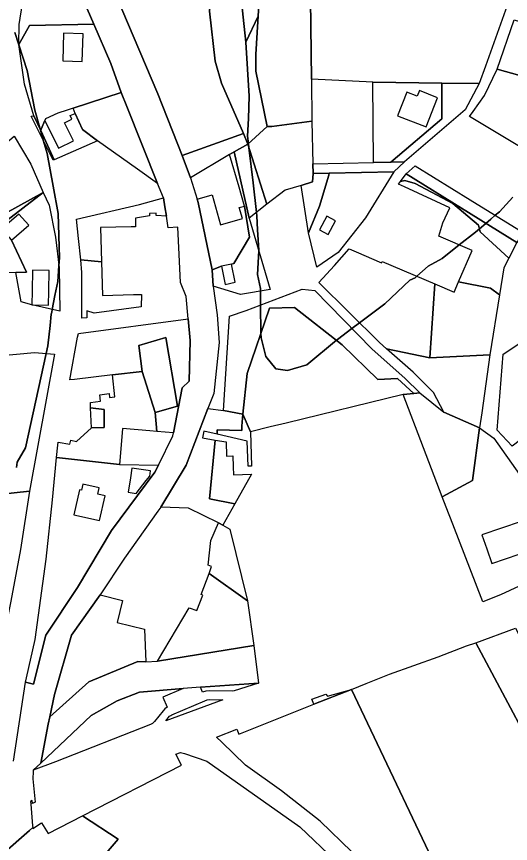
# Model space of a CAD drawing. Extents: x -477304 to -465429, y -1159113 to -1149210.
# Drawn here: x -473163.1 to -472983.7, y -1153886.3 to -1153586.2 of the extents above; entities that cross this region are included whole.
import ezdxf

# ---------------------------------------------------------------- set-up
doc = ezdxf.new("R2010")
doc.units = 0
for name, color, linetype in [('BPEJ_s', 7, 'Continuous'), ('orna_s', 7, 'Continuous'), ('trav_porost_s', 7, 'Continuous'), ('voda_s', 7, 'Continuous'), ('zahrada_s', 7, 'Continuous')]:
    doc.layers.add(name, color=color, linetype=linetype)

msp = doc.modelspace()

# ---------------------------------------------------------------- linework, layer by layer
at = {"layer": 'BPEJ_s'}
for points in [[(-473075.39, -1153586.06), (-473079.79, -1153595.49), (-473081.74, -1153577.21)], [(-473081.74, -1153577.21), (-473079.79, -1153595.49), (-473078.55, -1153615.09)], [(-472982.8, -1153651.69), (-472987.69, -1153657.01), (-472989.21, -1153658.3), (-472990.83, -1153659.68), (-472992.64, -1153661.24), (-472994.99, -1153663.24), (-472996.41, -1153664.45), (-473002.3, -1153669.1), (-473008.54, -1153674.03), (-473013.65, -1153676.8), (-473017.67, -1153680.45), (-473018.33, -1153681.05), (-473020.24, -1153681.9), (-473029.39, -1153690.41), (-473038.52, -1153697.33), (-473041.27, -1153699.41), (-473046.51, -1153703.39), (-473046.88, -1153703.69), (-473057.69, -1153712.54), (-473064.71, -1153714.67), (-473068.97, -1153714.03), (-473072.59, -1153709.56), (-473074.29, -1153702.75), (-473074.31, -1153701.12), (-473074.43, -1153690.91), (-473074.49, -1153685.86), (-473074.5, -1153684.88), (-473075.57, -1153679.77), (-473075.14, -1153671.26), (-473075.15, -1153671), (-473075.52, -1153663.59), (-473075.78, -1153658.5), (-473075.92, -1153657.26), (-473077.18, -1153646.57), (-473078.7, -1153633.7), (-473078.86, -1153632.29), (-473079.18, -1153629.56), (-473078.9, -1153623.22), (-473078.55, -1153615.09), (-473079.79, -1153595.49), (-473075.39, -1153586.06)], [(-473163.7, -1153592.01), (-473162.25, -1153596.42), (-473159.19, -1153605.73), (-473156.42, -1153620.2), (-473154.38, -1153627.38), (-473153.25, -1153631.36), (-473151.95, -1153635.94), (-473149.75, -1153647.78), (-473147.91, -1153657.64), (-473147.49, -1153673.82), (-473147.7, -1153676.69), (-473148.12, -1153682.33), (-473149.12, -1153687.38), (-473150.13, -1153692.51), (-473150.32, -1153693.49), (-473150.46, -1153694.24), (-473150.92, -1153698.37), (-473151.74, -1153705.73), (-473152.34, -1153708.47), (-473159.83, -1153742.76), (-473162.81, -1153747.86), (-473163.11, -1153749.88)], [(-473163.11, -1153749.88), (-473162.81, -1153747.86), (-473159.83, -1153742.76), (-473152.34, -1153708.47), (-473151.74, -1153705.73), (-473150.92, -1153698.37), (-473150.46, -1153694.24), (-473150.32, -1153693.49), (-473150.13, -1153692.51), (-473149.12, -1153687.38), (-473148.12, -1153682.33), (-473147.7, -1153676.69), (-473147.49, -1153673.82), (-473147.91, -1153657.64), (-473149.75, -1153647.78), (-473151.95, -1153635.94), (-473153.25, -1153631.36), (-473154.38, -1153627.38), (-473156.42, -1153620.2), (-473159.19, -1153605.73), (-473162.25, -1153596.42), (-473163.7, -1153592.01)], [(-473078.55, -1153615.09), (-473078.9, -1153623.22), (-473079.18, -1153629.56), (-473078.86, -1153632.29), (-473078.7, -1153633.7), (-473077.18, -1153646.57), (-473075.92, -1153657.26), (-473075.78, -1153658.5), (-473075.52, -1153663.59), (-473075.15, -1153671), (-473075.14, -1153671.26), (-473075.57, -1153679.77), (-473074.5, -1153684.88), (-473074.49, -1153685.86), (-473074.43, -1153690.91), (-473074.31, -1153701.12), (-473074.29, -1153702.75), (-473072.59, -1153709.56), (-473068.97, -1153714.03), (-473064.71, -1153714.67), (-473057.69, -1153712.54), (-473046.88, -1153703.69), (-473046.51, -1153703.39), (-473041.27, -1153699.41), (-473038.52, -1153697.33), (-473029.39, -1153690.41), (-473020.24, -1153681.9), (-473018.33, -1153681.05), (-473017.67, -1153680.45), (-473013.65, -1153676.8), (-473008.54, -1153674.03), (-473002.3, -1153669.1), (-472996.41, -1153664.45), (-472994.99, -1153663.24), (-472992.64, -1153661.24), (-472990.83, -1153659.68), (-472989.21, -1153658.3), (-472987.69, -1153657.01), (-472982.8, -1153651.69)]]:
    msp.add_lwpolyline(points, dxfattribs=at)
at = {"layer": 'orna_s'}
for points in [[(-473080.67, -1153628.64), (-473102.99, -1153636.57), (-473111.76, -1153614.21), (-473124.87, -1153583.55), (-473131.85, -1153561.74), (-473134.89, -1153535.91), (-473135, -1153531.49), (-473132.87, -1153531.51), (-473118.96, -1153553.25), (-473115.37, -1153565.92), (-473098.01, -1153562.87), (-473092.15, -1153575.01), (-473093.02, -1153584.2), (-473090.95, -1153602.36), (-473088.63, -1153610.38)], [(-473055.99, -1153608.97), (-473056.38, -1153579.93), (-472984.27, -1153580.52), (-472992.74, -1153604.15), (-472995.01, -1153610.48), (-473008.65, -1153610.39), (-473033.69, -1153610.02)], [(-472982.37, -1153587.34), (-472920.33, -1153606.46), (-472941.47, -1153626.49), (-472945.83, -1153618.77), (-472949.01, -1153616.35), (-472988.59, -1153605.31)], [(-473099.93, -1153644.69), (-473102.99, -1153636.57), (-473080.67, -1153628.64), (-473079.08, -1153632.49), (-473084.05, -1153635.33), (-473085.69, -1153636.31)], [(-473031.85, -1153717.91), (-473024.78, -1153717.51), (-473018.81, -1153723.02), (-473022.68, -1153723.41), (-473065.22, -1153733.73), (-473070.92, -1153735.11), (-473078.09, -1153736.91), (-473080.94, -1153730.52), (-473079.29, -1153715.79), (-473071.22, -1153692.02), (-473062.13, -1153691.75), (-473044.84, -1153705.29)], [(-473079.02, -1153749.42), (-473079.31, -1153740.34), (-473090.23, -1153737.8), (-473090.23, -1153736.16), (-473081.28, -1153736.37), (-473081.25, -1153734.87), (-473080.94, -1153730.52), (-473078.09, -1153736.91), (-473077.81, -1153749.38)], [(-473094.33, -1153831.06), (-473095.52, -1153831.35), (-473096.27, -1153829.61), (-473075.25, -1153828.18), (-473084.07, -1153830.87), (-473084.81, -1153830.97), (-473093.12, -1153830.9)], [(-473114.47, -1153843.18), (-473148.95, -1153856.66), (-473157.02, -1153859.65), (-473154.32, -1153857.11), (-473136.01, -1153839.87), (-473126.56, -1153834.59), (-473118.48, -1153831.42), (-473102.61, -1153830.04), (-473109.95, -1153833.18), (-473108.37, -1153836.86), (-473109.24, -1153837.39), (-473109.88, -1153838.17), (-473113.04, -1153842.07), (-473113.69, -1153842.7)], [(-473093.91, -1153834.21), (-473093.06, -1153834.08), (-473088.17, -1153834.14), (-473108.85, -1153841.8), (-473107.55, -1153840.07), (-473107.1, -1153839.8), (-473106.66, -1153839.58), (-473094.72, -1153834.48)]]:
    msp.add_lwpolyline(points, close=True, dxfattribs=at)
at = {"layer": 'trav_porost_s'}
for points in [[(-473159.1, -1153531.78), (-473148.02, -1153531.38), (-473146.16, -1153547.23), (-473144.11, -1153557.17), (-473150.48, -1153557.29), (-473150.33, -1153565.01), (-473142.52, -1153564.86), (-473139.86, -1153577.7), (-473134.99, -1153588.97), (-473158.42, -1153589.39), (-473162.27, -1153596.29), (-473162.12, -1153589.11), (-473159.33, -1153571.45), (-473158.8, -1153568.1), (-473159.02, -1153541.24)], [(-473162.27, -1153596.29), (-473158.42, -1153589.39), (-473134.99, -1153588.97), (-473128.81, -1153603.29), (-473125.14, -1153613.72), (-473142.55, -1153619.47), (-473144.65, -1153620.16), (-473148.09, -1153621.3), (-473152.61, -1153623.37), (-473152.83, -1153623.92), (-473154.13, -1153627.09), (-473154.31, -1153627.53), (-473156.86, -1153622.28), (-473160.21, -1153610.76)], [(-473139.23, -1153602.5), (-473138.93, -1153592.42), (-473145.98, -1153592.17), (-473146.3, -1153602.3)], [(-472945.83, -1153618.77), (-472964.93, -1153639.58), (-472965.06, -1153642.56), (-472966.34, -1153641.79), (-472984.65, -1153630.8), (-472998.61, -1153622.41), (-472997.22, -1153620.67), (-472993.16, -1153614.87), (-472988.59, -1153605.31), (-472949.01, -1153616.35)], [(-473008.59, -1153623.32), (-473027.09, -1153639.06), (-473033.4, -1153639.18), (-473033.69, -1153610.02), (-473008.65, -1153610.39)], [(-473027.09, -1153639.06), (-473008.59, -1153623.32), (-473008.65, -1153610.39), (-472995.01, -1153610.48), (-473000.11, -1153620.09), (-473022.18, -1153638.97)], [(-473141.74, -1153621.33), (-473142.55, -1153619.47), (-473125.14, -1153613.72), (-473123, -1153618.86), (-473111.84, -1153646.78), (-473119.18, -1153641.61), (-473133.73, -1153631.34), (-473139.19, -1153627.16)], [(-473021.29, -1153613.61), (-473024.67, -1153622.18), (-473014.37, -1153626.23), (-473010.21, -1153615.65), (-473016.75, -1153613.08), (-473017.53, -1153615.08)], [(-473055.81, -1153624.22), (-473055.52, -1153639.6), (-473055.41, -1153643.11), (-473055.56, -1153646.15), (-473059.75, -1153647.52), (-473065.56, -1153649.26), (-473072.14, -1153654.33), (-473079.08, -1153632.49), (-473072.07, -1153626.15), (-473070.34, -1153626.11)], [(-473194.98, -1153672.94), (-473201.58, -1153662.13), (-473198.17, -1153659.18), (-473183.38, -1153646.08), (-473179.19, -1153642.37), (-473163.91, -1153629.58), (-473157.94, -1153639.74), (-473153.44, -1153650.01)], [(-473072.14, -1153654.33), (-473078.6, -1153659.33), (-473084.05, -1153635.33), (-473079.08, -1153632.49)], [(-473049.49, -1153643), (-473055.41, -1153643.11), (-473055.52, -1153639.6), (-473033.4, -1153639.18), (-473027.09, -1153639.06), (-473022.18, -1153638.97), (-473026.1, -1153642.58)], [(-473053.05, -1153655.01), (-473049.7, -1153643.7), (-473049.49, -1153643), (-473026.1, -1153642.58), (-473036.37, -1153659.2), (-473046.33, -1153671.86), (-473054.01, -1153677.2), (-473057.06, -1153664.63)], [(-472981.4, -1153668.24), (-473021.54, -1153643.24), (-473018.26, -1153640.4), (-472998.34, -1153652.67), (-472979.06, -1153664.56)], [(-473049.7, -1153643.7), (-473053.05, -1153655.01), (-473057.06, -1153664.63), (-473059.75, -1153647.52), (-473055.56, -1153646.15), (-473055.41, -1153643.11), (-473049.49, -1153643)], [(-473022.03, -1153645.72), (-473018.31, -1153646.77), (-473004.58, -1153653.99), (-472995.33, -1153661.85), (-472994.72, -1153664.33), (-472984.28, -1153673.83), (-472986.13, -1153677.44), (-472987.68, -1153687.16), (-472990.99, -1153684.76), (-473002.53, -1153682.42), (-472997.66, -1153671.09), (-473009.7, -1153665.92), (-473008.23, -1153661.1), (-473005.71, -1153655.65), (-473022.16, -1153648.04), (-473024.35, -1153647.03), (-473023.61, -1153646.03)], [(-473021.54, -1153643.24), (-472981.4, -1153668.24), (-472984.28, -1153673.83), (-472994.72, -1153664.33), (-472995.33, -1153661.85), (-473004.58, -1153653.99), (-473018.31, -1153646.77), (-473022.03, -1153645.72), (-473023.61, -1153646.03)], [(-473053.07, -1153663.63), (-473049.9, -1153665.31), (-473047.22, -1153660.35), (-473050.39, -1153658.67)], [(-473042.33, -1153670.45), (-473038.94, -1153671.91), (-473031.33, -1153675.18), (-473030.49, -1153675.54), (-473030.27, -1153675.04), (-473011.2, -1153683.23), (-473013.01, -1153710.06), (-473028.69, -1153706.77), (-473031.27, -1153704.5), (-473053.24, -1153682.75), (-473047.61, -1153676.53)], [(-473004.18, -1153686.25), (-473002.53, -1153682.42), (-472990.99, -1153684.76), (-472987.68, -1153687.16), (-472991.16, -1153709), (-473013.01, -1153710.06), (-473011.2, -1153683.23)], [(-473079.29, -1153715.79), (-473080.94, -1153730.52), (-473087.94, -1153729.17), (-473085.76, -1153694.95), (-473079.66, -1153692.93), (-473059.37, -1153685.09), (-473054.8, -1153685.65), (-473034.01, -1153706.79), (-473021.96, -1153717.5), (-473016.66, -1153722.81), (-473018.81, -1153723.02), (-473024.78, -1153717.51), (-473031.85, -1153717.91), (-473044.84, -1153705.29), (-473062.13, -1153691.75), (-473071.22, -1153692.02)], [(-473028.69, -1153706.77), (-473013.01, -1153710.06), (-472991.16, -1153709), (-472994.15, -1153730.07), (-472994.91, -1153735.46), (-473007.9, -1153729.78), (-473011.68, -1153722.68), (-473019.09, -1153715.24)], [(-473022.68, -1153723.41), (-473018.81, -1153723.02), (-473016.66, -1153722.81), (-473007.9, -1153729.78), (-472994.91, -1153735.46), (-472997.51, -1153754.55), (-473008.48, -1153760.47), (-473015.28, -1153742.73)], [(-472962.53, -1153845.9), (-472954.17, -1153862.2), (-472967.11, -1153868.16), (-472996.28, -1153813.54), (-472981.87, -1153808.17), (-472972.73, -1153826)], [(-473003.97, -1153909.06), (-473041.46, -1153830.37), (-473036.13, -1153828.26), (-473027.67, -1153824.9), (-473010.01, -1153818.51), (-472999.67, -1153814.52), (-472996.28, -1153813.54), (-472967.11, -1153868.16), (-472954.17, -1153862.2), (-472950.5, -1153860.5), (-472941.3, -1153878.79), (-472939.44, -1153882.49), (-472957.82, -1153890.36), (-472990.37, -1153903.15)], [(-473066.91, -1153867.16), (-473079.92, -1153857.85), (-473088.54, -1153849.5), (-473090.41, -1153847.7), (-473083.1, -1153844.79), (-473082.32, -1153846.59), (-473055.14, -1153835.8), (-473041.46, -1153830.37), (-473003.97, -1153909.06), (-473020.91, -1153917.11), (-473023.26, -1153912.42), (-473029.3, -1153902.45), (-473041.37, -1153889.37), (-473052.76, -1153878.21)], [(-473055.14, -1153835.8), (-473055.82, -1153833.96), (-473050.71, -1153832.15), (-473050.19, -1153832.88), (-473041.46, -1153830.37)], [(-473036.89, -1153929.77), (-473096.93, -1153980.22), (-473115.44, -1153994.7), (-473167.68, -1154037.05), (-473179.94, -1154046.8), (-473158.63, -1153990.44), (-473155.58, -1153943), (-473150.73, -1153913.41), (-473126.13, -1153884.73), (-473139.18, -1153876.3), (-473103.17, -1153857.85), (-473105.19, -1153853.94), (-473103.56, -1153853.25), (-473102.08, -1153853.67), (-473093.98, -1153856.41), (-473060.26, -1153880.25), (-473047.21, -1153892.65), (-473037.92, -1153903.91), (-473028.29, -1153919.1), (-473026.93, -1153921.88)]]:
    msp.add_lwpolyline(points, close=True, dxfattribs=at)
at = {"layer": 'voda_s'}
for points in [[(-473107.98, -1153662.85), (-473108.64, -1153658.63), (-473109.17, -1153655.26), (-473109.75, -1153652.01), (-473111.84, -1153646.78), (-473123, -1153618.86), (-473125.14, -1153613.72), (-473128.81, -1153603.29), (-473134.99, -1153588.97), (-473139.86, -1153577.7), (-473142.52, -1153564.86), (-473144.11, -1153557.17), (-473146.16, -1153547.23), (-473148.02, -1153531.38), (-473148.08, -1153525.89), (-473148.12, -1153521.8), (-473146.35, -1153518.72), (-473147.14, -1153495.58), (-473147.06, -1153482.15), (-473148.17, -1153469.48), (-473152.87, -1153454.37), (-473155.02, -1153447.64), (-473156.98, -1153436.56), (-473158.55, -1153426.36)], [(-473124.87, -1153583.55), (-473111.76, -1153614.21), (-473102.99, -1153636.57), (-473099.93, -1153644.69), (-473097.51, -1153652.45), (-473097.13, -1153653.65), (-473091.98, -1153678.16), (-473091.63, -1153684.04), (-473090.26, -1153694.45), (-473089.49, -1153704.44), (-473091.49, -1153723), (-473093.6, -1153728.48), (-473101.48, -1153749.02), (-473110.64, -1153764.25), (-473111.72, -1153765.75), (-473123.87, -1153782.78), (-473132.72, -1153796.04), (-473143.18, -1153810.72), (-473149.24, -1153832.27), (-473151, -1153840.32), (-473151.59, -1153843.04), (-473154.32, -1153857.11), (-473157.02, -1153859.65), (-473157.03, -1153860.17), (-473157.17, -1153862.83), (-473156.3, -1153871.27), (-473157.24, -1153871.8), (-473157.37, -1153870.74), (-473158, -1153871.11), (-473157.92, -1153872.08)], [(-473164.16, -1153856.39), (-473159.81, -1153827.77), (-473156.91, -1153828.53), (-473152.49, -1153810.75), (-473140.95, -1153793.37), (-473128.57, -1153772.77), (-473112.87, -1153751.58), (-473111.56, -1153748.95), (-473106.32, -1153738.37), (-473106.1, -1153737.25), (-473102.99, -1153720.98), (-473100.37, -1153718.48), (-473100.01, -1153703.72), (-473100.72, -1153695.87), (-473101.45, -1153687.76), (-473103.55, -1153682.76), (-473104, -1153672.6), (-473104.45, -1153662.69), (-473107.98, -1153662.85)], [(-473157.92, -1153872.08), (-473157.23, -1153879.93), (-473157.17, -1153880.54), (-473158.35, -1153881.57), (-473168.16, -1153890.18)], [(-473168.16, -1153890.18), (-473158.35, -1153881.57), (-473157.17, -1153880.54), (-473157.15, -1153880.81), (-473154.07, -1153878.85), (-473151.57, -1153882.65), (-473139.18, -1153876.3), (-473126.13, -1153884.73), (-473150.73, -1153913.41)]]:
    msp.add_lwpolyline(points, dxfattribs=at)
at = {"layer": 'zahrada_s'}
for points in [[(-473090.75, -1153548.01), (-473080.66, -1153539.33), (-473079.93, -1153553.42), (-473073.35, -1153553.11), (-473074.5, -1153569.88), (-473075.02, -1153579.89), (-473076.23, -1153600.01), (-473076.17, -1153605.98), (-473072.07, -1153626.15), (-473079.08, -1153632.49), (-473080.67, -1153628.64), (-473088.63, -1153610.38), (-473090.95, -1153602.36), (-473093.02, -1153584.2), (-473092.15, -1153575.01), (-473093.68, -1153553.01), (-473092.93, -1153550.14)], [(-473055.81, -1153624.22), (-473070.34, -1153626.11), (-473072.07, -1153626.15), (-473076.17, -1153605.98), (-473076.23, -1153600.01), (-473075.02, -1153579.89), (-473056.38, -1153579.93), (-473055.99, -1153608.97)], [(-473143.66, -1153622.13), (-473141.74, -1153621.33), (-473139.19, -1153627.16), (-473133.73, -1153631.34), (-473149.39, -1153638.15), (-473154.31, -1153627.53), (-473154.13, -1153627.09), (-473152.83, -1153623.92), (-473147.8, -1153633.97), (-473142.43, -1153631.28), (-473145.7, -1153624.76), (-473143.02, -1153623.41)], [(-473154.31, -1153627.53), (-473149.39, -1153638.15), (-473149.76, -1153638.34), (-473157.75, -1153622.38), (-473156.86, -1153622.28)], [(-473070.94, -1153685.26), (-473081.72, -1153687.08), (-473091.63, -1153684.04), (-473091.98, -1153678.16), (-473088.61, -1153676.78), (-473087.28, -1153683.4), (-473083.64, -1153682.6), (-473084.96, -1153676.05), (-473084.11, -1153675.77), (-473078.46, -1153666.21), (-473080.28, -1153654.99), (-473081.37, -1153651.14), (-473082.26, -1153648.11), (-473085.69, -1153636.31), (-473084.05, -1153635.33), (-473078.6, -1153659.33)], [(-473167.4, -1153662.41), (-473168.46, -1153663.35), (-473164.88, -1153667.36), (-473159.42, -1153678.97), (-473163.35, -1153679.13), (-473171.18, -1153679.19), (-473190.83, -1153679.34), (-473202.42, -1153679.72), (-473202.86, -1153677.29), (-473194.98, -1153672.94), (-473153.44, -1153650.01), (-473168.23, -1153661.48)], [(-473158.68, -1153661.88), (-473162.26, -1153657.87), (-473167.4, -1153662.41), (-473168.23, -1153661.48), (-473153.44, -1153650.01), (-473151.27, -1153654.64), (-473148.89, -1153666.21), (-473147.62, -1153677.41), (-473147.31, -1153693.17), (-473157.51, -1153690.79), (-473151.45, -1153690.89), (-473151.39, -1153685.81), (-473151.26, -1153678.39), (-473157.3, -1153678.28), (-473157.43, -1153685.72), (-473157.51, -1153690.79), (-473161.45, -1153689.74), (-473163.35, -1153679.13), (-473159.42, -1153678.97), (-473164.88, -1153667.36)], [(-473097.51, -1153652.45), (-473092.07, -1153650.9), (-473088.99, -1153661.75), (-473081.08, -1153659.5), (-473082.2, -1153655.54), (-473080.28, -1153654.99), (-473078.46, -1153666.21), (-473084.11, -1153675.77), (-473084.96, -1153676.05), (-473088.61, -1153676.78), (-473091.98, -1153678.16), (-473097.13, -1153653.65)], [(-473109.75, -1153652.01), (-473109.17, -1153655.26), (-473108.64, -1153658.63), (-473112.32, -1153658.39), (-473112.34, -1153657.55), (-473114.83, -1153657.61), (-473114.8, -1153658.5), (-473119.84, -1153659.38), (-473119.94, -1153662.48), (-473121.42, -1153662.52), (-473132.59, -1153662.79), (-473132.24, -1153675.27), (-473139.71, -1153674.43), (-473140.58, -1153666.78), (-473141.32, -1153659.71), (-473118.46, -1153654.46)], [(-473134.86, -1153693.87), (-473137.59, -1153692.99), (-473137.59, -1153695.54), (-473139.42, -1153695.68), (-473139.32, -1153679.05), (-473139.71, -1153674.43), (-473132.24, -1153675.27), (-473131.89, -1153687.38), (-473120.61, -1153687.08), (-473117.7, -1153687.04), (-473117.86, -1153691.57)], [(-473104.6, -1153727.64), (-473108.88, -1153702.7), (-473118.7, -1153705.52), (-473117.46, -1153715.03), (-473128.29, -1153716.28), (-473141.99, -1153717.86), (-473143.79, -1153718.07), (-473140.94, -1153702.51), (-473140.63, -1153701.16), (-473100.72, -1153695.87), (-473100.01, -1153703.72), (-473100.37, -1153718.48), (-473102.99, -1153720.98), (-473106.1, -1153737.25), (-473112.19, -1153736.75), (-473112.78, -1153729.95)], [(-473112.78, -1153729.95), (-473117.46, -1153715.03), (-473118.7, -1153705.52), (-473108.88, -1153702.7), (-473104.6, -1153727.64)], [(-473158.43, -1153758.41), (-473177.48, -1153760.44), (-473180.19, -1153746.3), (-473192.11, -1153744.58), (-473193.85, -1153736.82), (-473194.2, -1153731.34), (-473192.02, -1153705.48), (-473189.34, -1153705.39), (-473173.43, -1153705.17), (-473170.2, -1153705.12), (-473169.79, -1153709.38), (-473156.57, -1153708.16), (-473149.29, -1153708.7)], [(-472988.48, -1153736.28), (-472986.33, -1153708.74), (-472979.56, -1153704.23), (-472975.93, -1153708.64), (-472971.41, -1153715.79), (-472967.08, -1153712.96), (-472966.73, -1153713.47), (-472961.53, -1153710.11), (-472958.23, -1153707.98), (-472951.62, -1153718.38), (-472959.87, -1153724.4), (-472983.13, -1153742.14)], [(-473112.19, -1153736.75), (-473114.69, -1153736.54), (-473124.66, -1153735.72), (-473125.62, -1153747.38), (-473125.74, -1153748.8), (-473148.56, -1153746.21), (-473148.14, -1153741.76), (-473147.94, -1153740.66), (-473143.68, -1153741.44), (-473143.41, -1153739.96), (-473141.25, -1153740.36), (-473135.86, -1153735.47), (-473131.32, -1153735.37), (-473131.29, -1153728.77), (-473136.19, -1153728.19), (-473136.28, -1153726.21), (-473132.55, -1153725.78), (-473132.82, -1153723.43), (-473129.44, -1153723.04), (-473129.29, -1153724.39), (-473127.38, -1153724.17), (-473128.29, -1153716.28), (-473117.46, -1153715.03), (-473112.78, -1153729.95)], [(-473131.32, -1153735.37), (-473135.86, -1153735.47), (-473136.19, -1153728.19), (-473131.29, -1153728.77)], [(-473093, -1153761.18), (-473083.78, -1153763.07), (-473088.18, -1153770.82), (-473089.79, -1153769.92), (-473100.59, -1153764.6), (-473110.64, -1153764.25), (-473101.48, -1153749.02), (-473093.6, -1153728.48), (-473087.94, -1153729.17), (-473080.94, -1153730.52), (-473081.25, -1153734.87), (-473081.28, -1153736.37), (-473090.23, -1153736.16), (-473090.23, -1153737.8), (-473095.11, -1153736.66), (-473095.51, -1153739.08), (-473091, -1153739.88)], [(-472993.75, -1153798.61), (-473004.63, -1153770.44), (-473007, -1153764.29), (-473008.48, -1153760.47), (-472997.51, -1153754.55), (-472994.91, -1153735.46), (-472989.76, -1153739.22), (-472958.84, -1153782.85), (-472987.33, -1153796.01)], [(-473086.99, -1153740.59), (-473086.83, -1153745.73), (-473084.54, -1153745.66), (-473084.41, -1153749.59), (-473084.32, -1153752.54), (-473077.72, -1153752.32), (-473083.78, -1153763.07), (-473093, -1153761.18), (-473091, -1153739.88)], [(-473150.02, -1153761.56), (-473148.56, -1153746.21), (-473125.74, -1153748.8), (-473111.56, -1153748.95), (-473112.87, -1153751.58), (-473128.57, -1153772.77), (-473140.95, -1153793.37), (-473152.49, -1153810.75), (-473156.91, -1153828.53), (-473159.81, -1153827.77), (-473159.46, -1153826.2), (-473156.3, -1153812.23), (-473152.31, -1153783.1)], [(-473119.69, -1153759.23), (-473115.96, -1153754.52), (-473114.73, -1153752.98), (-473114.44, -1153751.1), (-473121.17, -1153750.04), (-473121.73, -1153753.61), (-473122.55, -1153758.8)], [(-473142.27, -1153766.98), (-473132.98, -1153769.11), (-473130.91, -1153760.1), (-473133.59, -1153759.48), (-473133.07, -1153757.24), (-473139, -1153755.88), (-473139.51, -1153758.12), (-473140.2, -1153757.96)], [(-473169.12, -1153801.95), (-473194.37, -1153787.35), (-473203.65, -1153780.7), (-473204.89, -1153776.67), (-473196.68, -1153778.59), (-473177.66, -1153793.14), (-473177.48, -1153760.44), (-473158.43, -1153758.41), (-473161.61, -1153779.66), (-473165.18, -1153798.31), (-473166.41, -1153804.46)], [(-473085.61, -1153772.27), (-473079.19, -1153798.23), (-473093.16, -1153788.28), (-473092.24, -1153785.84), (-473093.55, -1153785.34), (-473092.57, -1153776.35), (-473089.79, -1153769.92), (-473088.18, -1153770.82)], [(-472994.05, -1153774.31), (-472992.3, -1153779.39), (-472990.46, -1153784.75), (-472980.49, -1153781.35), (-472980.14, -1153782.38), (-472975.93, -1153780.94), (-472979.87, -1153769.45)], [(-473097.55, -1153801.79), (-473095.43, -1153796.17), (-473096.04, -1153795.94), (-473093.16, -1153788.28), (-473079.19, -1153798.23), (-473076.95, -1153814.41), (-473111.86, -1153820.08), (-473100.34, -1153800.74)], [(-473126.52, -1153806.07), (-473116.66, -1153808.49), (-473116.1, -1153820.42), (-473119.02, -1153820.21), (-473136.86, -1153827.69), (-473151, -1153840.32), (-473149.24, -1153832.27), (-473143.18, -1153810.72), (-473132.72, -1153796.04), (-473124.58, -1153798.18)], [(-473102.61, -1153830.04), (-473118.48, -1153831.42), (-473126.56, -1153834.59), (-473136.01, -1153839.87), (-473154.32, -1153857.11), (-473151.59, -1153843.04), (-473151, -1153840.32), (-473136.86, -1153827.69), (-473119.02, -1153820.21), (-473116.1, -1153820.42), (-473111.86, -1153820.08), (-473076.95, -1153814.41), (-473075.25, -1153828.18), (-473096.27, -1153829.61)]]:
    msp.add_lwpolyline(points, close=True, dxfattribs=at)

doc.saveas('drawing.dxf')
